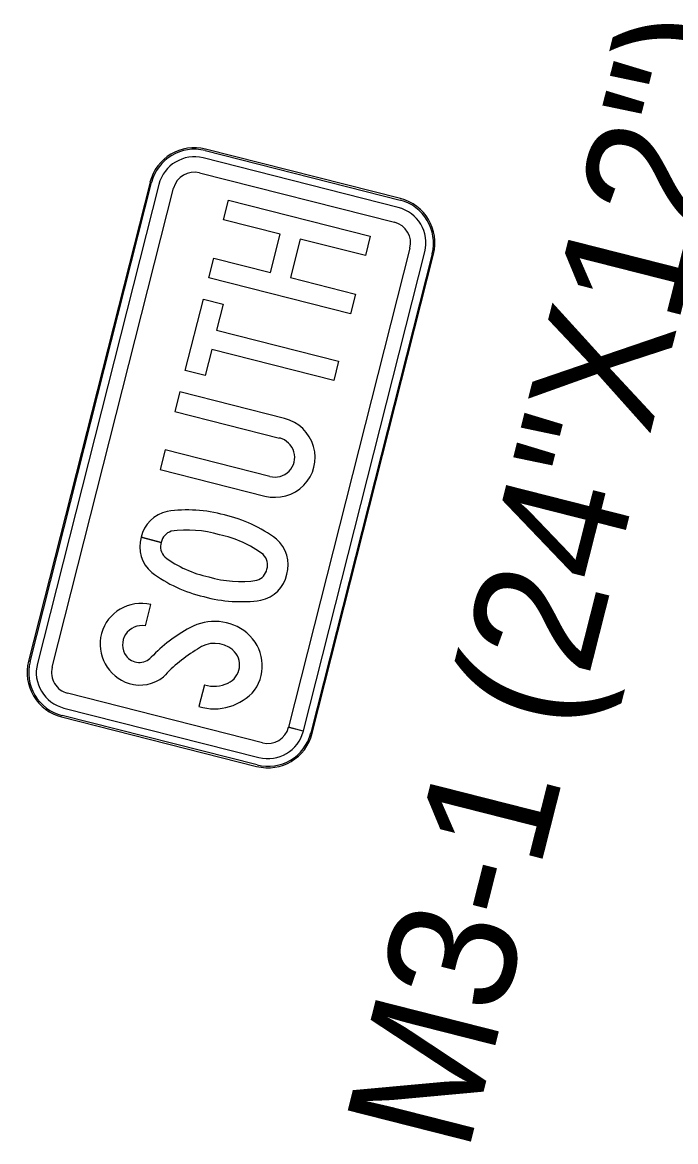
# Model space of a CAD drawing. Extents: x 670257 to 671518, y 737783 to 738188.
# Drawn here: x 670289.845 to 670291.131, y 738171.218 to 738173.418 of the extents above; entities that cross this region are included whole.
import ezdxf

# ---------------------------------------------------------------- set-up
doc = ezdxf.new("R2010")
doc.units = 0
doc.layers.add('R_SIGN_ANNOT', color=7, linetype='Continuous')
doc.layers.add('R_SIGN_HWY102', color=7, linetype='Continuous')

msp = doc.modelspace()

# ---------------------------------------------------------------- linework, layer by layer
at = {"layer": 'R_SIGN_HWY102'}
for p, q in [((670290.585, 738173.0545), (670290.2014, 738173.1518)), ((670290.2014, 738173.1518), (670290.2014, 738173.1518)), ((670290.2051, 738173.1663), (670290.2051, 738173.1663)), ((670290.2051, 738173.1663), (670290.5887, 738173.069)), ((670290.5895, 738173.0719), (670290.2058, 738173.1692)), ((670290.2058, 738173.1692), (670290.2058, 738173.1692)), ((670290.5895, 738173.0719), (670290.2058, 738173.1692)), ((670290.2058, 738173.1692), (670290.2058, 738173.1692)), ((670290.0966, 738173.1041), (670289.8577, 738172.1623)), ((670290.0966, 738173.1041), (670289.8577, 738172.1623)), ((670290.0966, 738173.1041), (670290.0966, 738173.1041)), ((670290.0966, 738173.1041), (670290.0966, 738173.1041)), ((670290.194, 738173.1227), (670290.194, 738173.1227)), ((670290.194, 738173.1227), (670290.5777, 738173.0254)), ((670289.8606, 738172.1616), (670290.0994, 738173.1034)), ((670290.114, 738173.0997), (670289.8751, 738172.1579)), ((670289.9042, 738172.1505), (670290.143, 738173.0923)), ((670290.0994, 738173.1034), (670290.0995, 738173.1034)), ((670290.114, 738173.0997), (670290.114, 738173.0997)), ((670290.143, 738173.0923), (670290.143, 738173.0923)), ((670290.5887, 738173.069), (670290.5887, 738173.069)), ((670290.5895, 738173.0719), (670290.5895, 738173.0719)), ((670290.5895, 738173.0719), (670290.5895, 738173.0719)), ((670290.585, 738173.0545), (670290.585, 738173.0545)), ((670290.5777, 738173.0254), (670290.5777, 738173.0254)), ((670290.608, 738172.9744), (670290.3692, 738172.0329)), ((670290.608, 738172.9744), (670290.608, 738172.9744)), ((670290.3983, 738172.0255), (670290.6371, 738172.967)), ((670290.6516, 738172.9633), (670290.4127, 738172.0216)), ((670290.4156, 738172.0208), (670290.6545, 738172.9626)), ((670290.4157, 738172.0209), (670290.6545, 738172.9626)), ((670290.6371, 738172.967), (670290.6371, 738172.967)), ((670290.6516, 738172.9633), (670290.6516, 738172.9633)), ((670290.6545, 738172.9626), (670290.6545, 738172.9626)), ((670290.6545, 738172.9626), (670290.6545, 738172.9626)), ((670290.1167, 738172.5394), (670290.3224, 738172.4872)), ((670290.1167, 738172.5394), (670290.3224, 738172.4872)), ((670290.1167, 738172.5394), (670290.3224, 738172.4872)), ((670290.1185, 738172.3962), (670290.0793, 738172.4061)), ((670290.0793, 738172.4061), (670290.1185, 738172.3962)), ((670290.1185, 738172.3962), (670290.0793, 738172.4061)), ((670290.0793, 738172.4061), (670290.1185, 738172.3962)), ((670290.0876, 738172.232), (670290.0982, 738172.2739)), ((670290.0876, 738172.232), (670290.0982, 738172.2739)), ((670290.0876, 738172.232), (670290.0982, 738172.2739)), ((670289.8577, 738172.1623), (670289.8577, 738172.1623)), ((670289.8577, 738172.1623), (670289.8577, 738172.1623)), ((670289.8606, 738172.1616), (670289.8606, 738172.1616)), ((670289.8751, 738172.1579), (670289.8751, 738172.1579)), ((670289.9042, 738172.1505), (670289.9042, 738172.1505)), ((670290.2037, 738172.1159), (670290.1929, 738172.0734)), ((670290.2037, 738172.1159), (670290.1929, 738172.0734)), ((670290.2037, 738172.1159), (670290.1929, 738172.0734)), ((670290.3182, 738172.0022), (670289.9345, 738172.0995)), ((670289.9345, 738172.0995), (670289.9345, 738172.0995)), ((670289.9272, 738172.0705), (670289.9272, 738172.0705)), ((670289.9272, 738172.0705), (670290.3108, 738171.9732)), ((670289.9227, 738172.053), (670289.9227, 738172.053)), ((670289.9227, 738172.053), (670290.3064, 738171.9557)), ((670289.9227, 738172.053), (670289.9227, 738172.053)), ((670289.9227, 738172.053), (670290.3064, 738171.9557)), ((670290.3071, 738171.9586), (670289.9235, 738172.0559)), ((670289.9235, 738172.0559), (670289.9235, 738172.0559)), ((670290.3692, 738172.0326), (670290.3691, 738172.0326)), ((670290.3692, 738172.0329), (670290.3983, 738172.0255)), ((670290.3982, 738172.0252), (670290.3692, 738172.0326)), ((670290.3982, 738172.0252), (670290.3982, 738172.0252)), ((670290.4156, 738172.0208), (670290.4127, 738172.0216)), ((670290.4127, 738172.0216), (670290.4127, 738172.0215)), ((670290.4127, 738172.0216), (670290.4157, 738172.0209)), ((670290.4156, 738172.0208), (670290.4156, 738172.0208)), ((670290.3181, 738172.0022), (670290.3182, 738172.0022)), ((670290.3108, 738171.9732), (670290.3108, 738171.9732)), ((670290.3064, 738171.9557), (670290.3064, 738171.9557)), ((670290.3064, 738171.9557), (670290.3064, 738171.9557)), ((670290.3071, 738171.9586), (670290.3071, 738171.9586))]:
    msp.add_line(p, q, dxfattribs=at)
for points in [[(670290.2123, 738172.9164), (670290.222, 738172.9549), (670290.3336, 738172.9266), (670290.3528, 738173.0022), (670290.2412, 738173.0305), (670290.251, 738173.069), (670290.5299, 738172.9982), (670290.5202, 738172.9598), (670290.3918, 738172.9923), (670290.3727, 738172.9167), (670290.501, 738172.8842), (670290.4912, 738172.8457)], [(670290.2123, 738172.9164), (670290.222, 738172.9549), (670290.3336, 738172.9266), (670290.3528, 738173.0022), (670290.2412, 738173.0305), (670290.251, 738173.069), (670290.5299, 738172.9982), (670290.5202, 738172.9598), (670290.3918, 738172.9923), (670290.3727, 738172.9167), (670290.501, 738172.8842), (670290.4912, 738172.8457)], [(670290.2123, 738172.9164), (670290.222, 738172.9549), (670290.3336, 738172.9266), (670290.3528, 738173.0022), (670290.2412, 738173.0305), (670290.251, 738173.069), (670290.5299, 738172.9982), (670290.5202, 738172.9598), (670290.3918, 738172.9923), (670290.3727, 738172.9167), (670290.501, 738172.8842), (670290.4912, 738172.8457)], [(670290.218, 738172.775), (670290.2051, 738172.7241), (670290.166, 738172.734), (670290.2016, 738172.8742), (670290.2406, 738172.8643), (670290.2277, 738172.8135), (670290.4676, 738172.7526), (670290.4579, 738172.7141)], [(670290.218, 738172.775), (670290.2051, 738172.7241), (670290.166, 738172.734), (670290.2016, 738172.8742), (670290.2406, 738172.8643), (670290.2277, 738172.8135), (670290.4676, 738172.7526), (670290.4579, 738172.7141)], [(670290.218, 738172.775), (670290.2051, 738172.7241), (670290.166, 738172.734), (670290.2016, 738172.8742), (670290.2406, 738172.8643), (670290.2277, 738172.8135), (670290.4676, 738172.7526), (670290.4579, 738172.7141)]]:
    msp.add_lwpolyline(points, close=True, dxfattribs=at)
for points in [[(670290.3611, 738172.6397), (670290.1553, 738172.6919), (670290.1456, 738172.6534), (670290.3513, 738172.6013)], [(670290.3611, 738172.6397), (670290.1553, 738172.6919), (670290.1456, 738172.6534), (670290.3513, 738172.6013)], [(670290.3611, 738172.6397), (670290.1553, 738172.6919), (670290.1456, 738172.6534), (670290.3513, 738172.6013)], [(670290.3321, 738172.5257), (670290.1264, 738172.5778), (670290.1167, 738172.5394)], [(670290.3321, 738172.5257), (670290.1264, 738172.5778), (670290.1167, 738172.5394)], [(670290.3321, 738172.5257), (670290.1264, 738172.5778), (670290.1167, 738172.5394)]]:
    msp.add_lwpolyline(points, dxfattribs=at)
for centre, major_axis, ratio, start_param, end_param in [((670290.1837, 738173.082), (0.0221, 0.0872), 0.999584, 0, 1.570796), ((670290.1837, 738173.082), (0.0221, 0.0872), 0.999584, 0, 1.570796), ((670290.1837, 738173.082), (0.0214, 0.0843), 0.999584, 0, 1.570796), ((670290.1837, 738173.082), (0.0177, 0.0698), 0.999584, 0, 1.570796), ((670290.1837, 738173.082), (0.0103, 0.0407), 0.999584, 0, 1.570796), ((670290.5673, 738172.9847), (0.0214, 0.0843), 0.999584, 4.712389, 6.283185), ((670290.5673, 738172.9847), (0.0221, 0.0872), 0.999584, 4.712389, 6.283185), ((670290.5673, 738172.9847), (0.0221, 0.0872), 0.999584, 4.712389, 6.283185), ((670290.5673, 738172.9847), (0.0177, 0.0698), 0.999584, 4.712389, 6.283185), ((670290.5673, 738172.9847), (0.0103, 0.0407), 0.999584, 4.712389, 6.283185), ((670290.3417, 738172.5635), (-0.0774, 0.0196), 0.985401, 1.570796, 4.712389), ((670290.3417, 738172.5635), (-0.0774, 0.0196), 0.985401, 1.570796, 4.712389), ((670290.3417, 738172.5635), (-0.0774, 0.0196), 0.985401, 1.570796, 4.712389), ((670290.3417, 738172.5635), (-0.0384, 0.0097), 0.985401, 1.570796, 4.712389), ((670290.3417, 738172.5635), (-0.0384, 0.0097), 0.985401, 1.570796, 4.712389), ((670290.3417, 738172.5635), (-0.0384, 0.0097), 0.985401, 1.570796, 4.712389), ((670290.1455, 738172.3917), (-0.0657, 0.0167), 0.987317, 5.182411, 6.318105), ((670290.1455, 738172.3917), (-0.0657, 0.0167), 0.987317, 5.182411, 6.317893), ((670290.1455, 738172.3917), (-0.0657, 0.0167), 0.987317, 5.182411, 6.317893), ((670290.1715, 738172.1903), (-0.2645, 0.0671), 0.987317, 4.692766, 5.109028), ((670290.1715, 738172.1903), (-0.2645, 0.0671), 0.987317, 4.692766, 5.109028), ((670290.1715, 738172.1903), (-0.2645, 0.0671), 0.987317, 4.692766, 5.109028), ((670290.1819, 738172.1877), (-0.2645, 0.0671), 0.987317, 4.31575, 4.732012), ((670290.1819, 738172.1877), (-0.2645, 0.0671), 0.987317, 4.31575, 4.732012), ((670290.1819, 738172.1877), (-0.2645, 0.0671), 0.987317, 4.31575, 4.732012), ((670290.1716, 738172.2085), (-0.2078, 0.0527), 0.987317, 4.667051, 5.113562), ((670290.1716, 738172.2085), (-0.2078, 0.0527), 0.987317, 4.667051, 5.113562), ((670290.1716, 738172.2085), (-0.2078, 0.0527), 0.987317, 4.667051, 5.113562), ((670290.1444, 738172.3872), (-0.0657, 0.0167), 0.987317, 6.248265, 7.383959), ((670290.1444, 738172.3872), (-0.0657, 0.0167), 0.987317, 6.248265, 7.383959), ((670290.1444, 738172.3872), (-0.0657, 0.0167), 0.987317, 6.248265, 7.383959), ((670290.147, 738172.3905), (-0.0281, 0.0071), 0.987317, 5.258281, 6.33678), ((670290.147, 738172.3905), (-0.0281, 0.0071), 0.987317, 5.258281, 6.336283), ((670290.147, 738172.3905), (-0.0281, 0.0071), 0.987317, 5.258281, 6.336283), ((670290.1905, 738172.2038), (-0.2078, 0.0527), 0.987317, 4.311216, 4.757727), ((670290.1905, 738172.2038), (-0.2078, 0.0527), 0.987317, 4.311216, 4.757727), ((670290.1905, 738172.2038), (-0.2078, 0.0527), 0.987317, 4.311216, 4.757727), ((670290.3007, 738172.3524), (-0.0657, 0.0167), 0.987317, 3.106673, 4.242367), ((670290.3007, 738172.3524), (-0.0657, 0.0167), 0.987317, 3.106673, 4.242367), ((670290.3007, 738172.3524), (-0.0657, 0.0167), 0.987317, 3.106673, 4.242367), ((670290.1462, 738172.3876), (-0.0281, 0.0071), 0.987317, 6.22959, 7.30809), ((670290.1462, 738172.3876), (-0.0281, 0.0071), 0.987317, 6.22959, 7.30809), ((670290.1462, 738172.3876), (-0.0281, 0.0071), 0.987317, 6.22959, 7.30809), ((670290.2546, 738172.5358), (-0.2078, 0.0527), 0.987317, 1.169623, 1.616135), ((670290.2546, 738172.5358), (-0.2078, 0.0527), 0.987317, 1.169623, 1.616135), ((670290.2546, 738172.5358), (-0.2078, 0.0527), 0.987317, 1.169623, 1.616135), ((670290.2989, 738172.352), (-0.0281, 0.0071), 0.987317, 3.087997, 4.166497), ((670290.2989, 738172.352), (-0.0281, 0.0071), 0.987317, 3.087997, 4.166497), ((670290.2989, 738172.352), (-0.0281, 0.0071), 0.987317, 3.087997, 4.166497), ((670290.2632, 738172.5519), (-0.2645, 0.0671), 0.987317, 1.174158, 1.59042), ((670290.2632, 738172.5519), (-0.2645, 0.0671), 0.987317, 1.174158, 1.59042), ((670290.2632, 738172.5519), (-0.2645, 0.0671), 0.987317, 1.174158, 1.59042), ((670290.2981, 738172.349), (-0.0281, 0.0071), 0.987317, 2.116688, 3.195188), ((670290.2981, 738172.349), (-0.0281, 0.0071), 0.987317, 2.116688, 3.195188), ((670290.2981, 738172.349), (-0.0281, 0.0071), 0.987317, 2.116688, 3.195188), ((670290.2735, 738172.531), (-0.2078, 0.0527), 0.987317, 1.525458, 1.97197), ((670290.2735, 738172.531), (-0.2078, 0.0527), 0.987317, 1.525458, 1.97197), ((670290.2735, 738172.531), (-0.2078, 0.0527), 0.987317, 1.525458, 1.97197), ((670290.2996, 738172.3478), (-0.0657, 0.0167), 0.987317, 2.040819, 3.176513), ((670290.2996, 738172.3478), (-0.0657, 0.0167), 0.987317, 2.040819, 3.176513), ((670290.2996, 738172.3478), (-0.0657, 0.0167), 0.987317, 2.040819, 3.176513), ((670290.0803, 738172.1953), (-0.0796, 0.0202), 0.981581, 4.736267, 7.790596), ((670290.0803, 738172.1953), (-0.0796, 0.0202), 0.981581, 4.736267, 7.790596), ((670290.0803, 738172.1953), (-0.0796, 0.0202), 0.981581, 4.736267, 7.790596), ((670290.2736, 738172.5492), (-0.2645, 0.0671), 0.987317, 1.551173, 1.967435), ((670290.2736, 738172.5492), (-0.2645, 0.0671), 0.987317, 1.551173, 1.967435), ((670290.2736, 738172.5492), (-0.2645, 0.0671), 0.987317, 1.551173, 1.967435), ((670290.2243, 738172.1445), (-0.0951, 0.0241), 0.981581, 4.260987, 5.485755), ((670290.2243, 738172.1445), (-0.0951, 0.0241), 0.981581, 4.260987, 5.485755), ((670290.2243, 738172.1445), (-0.0951, 0.0241), 0.981581, 4.260987, 5.485755), ((670290.0811, 738172.1946), (-0.0374, 0.0095), 0.981581, 4.786904, 7.140738), ((670290.0811, 738172.1946), (-0.0374, 0.0095), 0.981581, 4.786904, 7.140738), ((670290.0811, 738172.1946), (-0.0374, 0.0095), 0.981581, 4.786904, 7.140738), ((670290.322, 738171.9659), (-0.2944, 0.0747), 0.981581, 5.462886, 5.782242), ((670290.322, 738171.9659), (-0.2944, 0.0747), 0.981581, 5.462886, 5.782242), ((670290.322, 738171.9659), (-0.2944, 0.0747), 0.981581, 5.462886, 5.782242), ((670290.224, 738172.1438), (-0.0531, 0.0135), 0.981581, 4.254409, 5.632398), ((670290.224, 738172.1438), (-0.0531, 0.0135), 0.981581, 4.254409, 5.632398), ((670290.224, 738172.1438), (-0.0531, 0.0135), 0.981581, 4.254409, 5.632398), ((670290.2314, 738172.154), (-0.0835, 0.0212), 0.981581, 2.786047, 4.251692), ((670290.2314, 738172.154), (-0.0835, 0.0212), 0.981581, 2.786047, 4.251692), ((670290.2314, 738172.154), (-0.0835, 0.0212), 0.981581, 2.786047, 4.251692), ((670290.3596, 738171.9175), (-0.3108, 0.0788), 0.981581, 5.515137, 5.786988), ((670290.3596, 738171.9175), (-0.3108, 0.0788), 0.981581, 5.515137, 5.786988), ((670290.3596, 738171.9175), (-0.3108, 0.0788), 0.981581, 5.515137, 5.786988), ((670290.2327, 738172.1553), (-0.0389, 0.0099), 0.981581, 2.261787, 4.23006), ((670290.2327, 738172.1553), (-0.0389, 0.0099), 0.981581, 2.261787, 4.23006), ((670290.2327, 738172.1553), (-0.0389, 0.0099), 0.981581, 2.261787, 4.23006), ((670289.9448, 738172.1402), (0.0221, 0.0872), 0.999584, 1.570796, 3.141593), ((670289.9448, 738172.1402), (0.0221, 0.0872), 0.999584, 1.570796, 3.141593), ((670289.9448, 738172.1402), (0.0214, 0.0843), 0.999584, 1.570796, 3.141593), ((670289.9448, 738172.1402), (0.0177, 0.0698), 0.999584, 1.570796, 3.141593), ((670290.0752, 738172.1913), (-0.0309, 0.0078), 0.981581, 0.87378, 2.656959), ((670290.0752, 738172.1913), (-0.0309, 0.0078), 0.981581, 0.87378, 2.656959), ((670290.0752, 738172.1913), (-0.0309, 0.0078), 0.981581, 0.87378, 2.656959), ((670289.9448, 738172.1402), (0.0103, 0.0407), 0.999584, 1.570796, 3.141593), ((670290.0758, 738172.188), (-0.0715, 0.0181), 0.981581, 1.534831, 2.511766), ((670290.0758, 738172.188), (-0.0715, 0.0181), 0.981581, 1.534831, 2.511766), ((670290.0758, 738172.188), (-0.0715, 0.0181), 0.981581, 1.534831, 2.511766), ((670290.2217, 738172.1751), (-0.0611, 0.0155), 0.981581, 1.524757, 2.28214), ((670290.2217, 738172.1751), (-0.0611, 0.0155), 0.981581, 1.524757, 2.28214), ((670290.2217, 738172.1751), (-0.0611, 0.0155), 0.981581, 1.524757, 2.28214), ((670290.2223, 738172.1706), (-0.1003, 0.0254), 0.981581, 1.526364, 2.701682), ((670290.2223, 738172.1706), (-0.1003, 0.0254), 0.981581, 1.526364, 2.701682), ((670290.2223, 738172.1706), (-0.1003, 0.0254), 0.981581, 1.526364, 2.701682), ((670290.3285, 738172.0429), (0.0103, 0.0407), 0.999584, 3.141593, 4.712389), ((670290.3285, 738172.0429), (0.0221, 0.0872), 0.999584, 3.141593, 4.712389), ((670290.3285, 738172.0429), (0.0221, 0.0872), 0.999584, 3.141593, 4.712389), ((670290.3285, 738172.0429), (0.0214, 0.0843), 0.999584, 3.141593, 4.712389), ((670290.3285, 738172.0429), (0.0177, 0.0698), 0.999584, 3.141593, 4.712389)]:
    msp.add_ellipse(centre, major_axis=major_axis, ratio=ratio, start_param=start_param, end_param=end_param, dxfattribs=at)

# ---------------------------------------------------------------- texts
at = {"layer": 'R_SIGN_ANNOT'}
msp.add_text('M3-1 (24"X12")', height=0.25, rotation=75.7686, dxfattribs=at).set_placement((670290.7211, 738171.1915))

doc.saveas('drawing.dxf')
